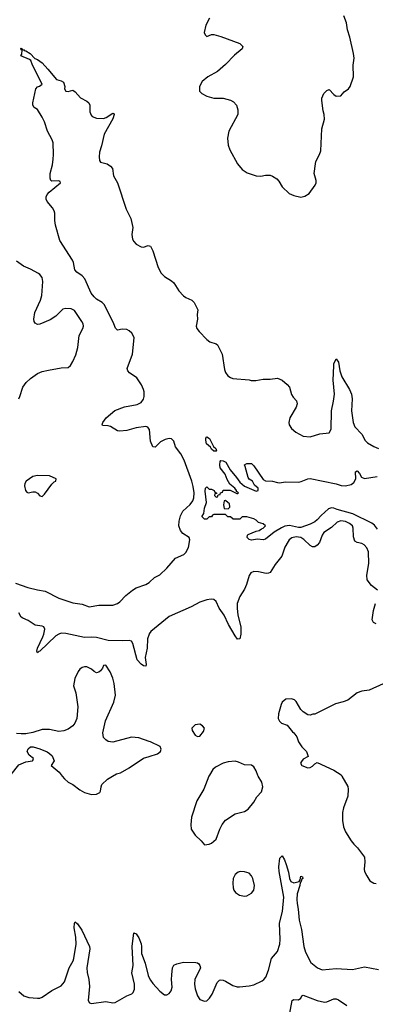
# Model space of a CAD drawing. Header units: inches. Extents: x 1384664 to 1536621, y 460766 to 646467.
# Tile 445 of 488: x 1458898 to 1461923, y 608059 to 616438. Entities that reach past the tile are written whole.
import ezdxf

# ---------------------------------------------------------------- set-up
doc = ezdxf.new("R2010")
doc.units = ezdxf.units.IN
doc.header["$MEASUREMENT"] = 0
for name, color, linetype in [('B4650', 7, 'Continuous'), ('B4651', 7, 'Continuous'), ('B4660', 7, 'Continuous'), ('B4661', 7, 'Continuous')]:
    doc.layers.add(name, color=color, linetype=linetype)

msp = doc.modelspace()

# ---------------------------------------------------------------- linework, layer by layer
at = {"layer": 'B4650', "color": 5}
for points, elevation in [([(1459260.1, 610000), (1459278, 609978), (1459310, 609948.5), (1459350.2, 609930.2), (1459410, 609883.1), (1459450, 609862.4), (1459510, 609844.9), (1459552, 609848), (1459578.9, 609861.1), (1459586.3, 609873.7), (1459589.6, 609910), (1459597, 609930), (1459643.9, 609976.1), (1459686, 610000)], 720), ([(1458890, 608167.3), (1458932, 608132), (1458976.7, 608116.7), (1459050.3, 608110.3), (1459070, 608111.6), (1459090, 608120.2), (1459170, 608177.6), (1459250, 608217), (1459277.7, 608250), (1459319.9, 608370), (1459352.4, 608427.6), (1459359.1, 608450), (1459378, 608570), (1459375.8, 608630), (1459361.6, 608710), (1459362.7, 608750), (1459370, 608761), (1459390, 608744.7), (1459427.3, 608690), (1459492.4, 608550), (1459494.4, 608530), (1459468.9, 608368.9), (1459470.8, 608330.8), (1459485.4, 608270), (1459491, 608210), (1459480.5, 608090), (1459490.6, 608070.6), (1459510, 608065.5), (1459630, 608081.7), (1459690, 608072.2), (1459710, 608074.4), (1459810, 608130.4), (1459851.3, 608148.7), (1459862, 608158), (1459873.3, 608186.7), (1459875.4, 608230), (1459852.7, 608327.3), (1459861.9, 608390), (1459853.8, 608550), (1459870, 608666), (1459890, 608658), (1459910, 608625.5), (1459930, 608573.4), (1459934.2, 608550), (1459934, 608490), (1459965.7, 608410), (1459990, 608303.8), (1460000, 608283.4)], 680)]:
    msp.add_lwpolyline(points, dxfattribs=dict(at, elevation=elevation))
at = {"layer": 'B4651', "color": 5}
for points, elevation in [([(1460000, 612953.2), (1459989.3, 612970), (1459970, 612974.5), (1459890, 612965.3), (1459810, 612942), (1459750, 612935.1), (1459730, 612939.2), (1459670, 612974.8), (1459650, 612980.9), (1459603.5, 612983.5), (1459598, 612990), (1459605.1, 613010), (1459632.4, 613050), (1459706.9, 613113.1), (1459790, 613142.2), (1459897.2, 613162.8), (1459930, 613179.6), (1459952.3, 613207.7), (1459957.4, 613230), (1459956.7, 613270), (1459952.4, 613290), (1459932.8, 613330), (1459893.2, 613390), (1459832.3, 613432.3), (1459818.9, 613450), (1459813.2, 613470), (1459858.5, 613590), (1459870.3, 613730), (1459864, 613750), (1459850.9, 613770), (1459830, 613789.4), (1459810, 613800.1), (1459770, 613805), (1459730, 613796.1), (1459712.5, 613812.5), (1459699.9, 613850), (1459618.5, 614010), (1459600.2, 614030), (1459550, 614058.5), (1459530, 614078.5), (1459506.7, 614110), (1459451.6, 614231.6), (1459430, 614257.3), (1459382.4, 614290), (1459367.7, 614307.7), (1459356, 614370), (1459348.1, 614390), (1459239.2, 614559.3), (1459201.4, 614690), (1459196.4, 614730), (1459196.4, 614790), (1459191.2, 614810), (1459176.9, 614836.9), (1459130.9, 614890), (1459123.1, 614910), (1459124.2, 614930), (1459132.3, 614950), (1459148.9, 614971.1), (1459245.1, 615050), (1459241.2, 615061.2), (1459230, 615067), (1459170, 615064.5), (1459163.7, 615070), (1459157.6, 615090), (1459158, 615130), (1459176.6, 615203.4), (1459182.2, 615250), (1459185.1, 615290), (1459181.2, 615390), (1459174.4, 615414.4), (1459134, 615490), (1459110, 615569), (1459090, 615609), (1459050, 615674), (1459022, 615690), (1459009, 615710), (1459009.1, 615730.9), (1459035.1, 615850), (1459050, 615864.9), (1459067.5, 615872.5), (1459089, 615890), (1459007.5, 616050), (1458991.1, 616091.1), (1458980.1, 616100.1), (1458908, 616130), (1458914.8, 616145.2), (1458918, 616178), (1458910, 616182), (1458906.3, 616193.7), (1458910, 616196), (1458922, 616182), (1458930, 616184), (1458936.5, 616176.5), (1458950, 616172.8), (1458986.7, 616150), (1459026.4, 616106.4), (1459050, 616099), (1459089.4, 616069.4), (1459137.9, 616017.9), (1459210, 615927.3), (1459250, 615918.4), (1459270, 615907.3), (1459282.4, 615870), (1459278, 615850), (1459290, 615830.8), (1459310, 615827.3), (1459350, 615837.3), (1459370, 615822.8), (1459414, 615774), (1459470, 615743.6), (1459484.6, 615730), (1459493.4, 615710), (1459493.5, 615653.5), (1459504.9, 615624.9), (1459514.6, 615614.6), (1459550, 615599.3), (1459610, 615596.3), (1459634, 615606), (1459690, 615642.8), (1459698, 615638), (1459702.8, 615630), (1459690, 615594), (1459617.5, 615462.5), (1459594.4, 615365.6), (1459575.8, 615310), (1459572.9, 615270), (1459578, 615238), (1459584.8, 615224.8), (1459642.8, 615210), (1459670.8, 615190), (1459686.8, 615170), (1459696.3, 615110), (1459730.4, 615050), (1459804.8, 614824.8), (1459844.5, 614744.5), (1459859.5, 614670), (1459851.8, 614610), (1459858, 614570), (1459869.2, 614549.2), (1459890, 614528.4), (1459930, 614505.5), (1459950, 614502), (1459990, 614514.8), (1460000, 614512.7)], 680), ([(1458889.3, 613210), (1458899.3, 613230), (1458924.5, 613310), (1458952, 613350), (1458990, 613385.5), (1459050, 613426), (1459090, 613443.1), (1459143.7, 613456.3), (1459250, 613474.4), (1459310, 613477.3), (1459330, 613494.8), (1459351.1, 613528.9), (1459375.3, 613584.7), (1459391.4, 613648.6), (1459404.8, 613750), (1459435.1, 613810), (1459439.8, 613830), (1459437.6, 613850), (1459427.6, 613870), (1459362.8, 613962.8), (1459335.8, 613975.8), (1459290, 613980.3), (1459265.9, 613974.1), (1459206, 613914), (1459156.4, 613883.6), (1459070, 613845.8), (1459050, 613845), (1459030, 613854.3), (1459020.7, 613870), (1459018, 613890), (1459025.8, 613945.8), (1459075.6, 614050), (1459087.2, 614090), (1459094.5, 614210), (1459090, 614244.5), (1459070, 614269.7), (1459057.7, 614277.7), (1458990, 614314.8), (1458930, 614339.7), (1458870, 614382)], 720), ([(1458861.4, 611641.4), (1458966.5, 611606.5), (1459050, 611584.9), (1459113.9, 611573.9), (1459230, 611514.9), (1459350, 611476.5), (1459430, 611464.9), (1459490, 611442.4), (1459570, 611454.7), (1459690, 611454.4), (1459730, 611469.2), (1459750, 611483.6), (1459801.1, 611538.9), (1459856.2, 611583.8), (1459890, 611601.6), (1459971.5, 611630), (1460000, 611649.2)], 680), ([(1460000, 611212.2), (1459998.4, 611210), (1459985.3, 611170), (1459983.2, 611090), (1459966.5, 611010), (1459974.7, 610950), (1459970, 610936), (1459950, 610938.9), (1459930, 610952.8), (1459898.5, 610990), (1459861.4, 611130), (1459848.5, 611148.5), (1459830, 611156), (1459770, 611151), (1459650, 611155.9), (1459550, 611181.5), (1459510, 611184.5), (1459450, 611180.9), (1459290, 611214.9), (1459250, 611216.8), (1459230, 611209.9), (1459206.4, 611193.6), (1459070, 611064.1), (1459059.2, 611060.8), (1459049.3, 611050), (1459043.5, 611063.5), (1459049.8, 611089.8), (1459095.2, 611184.8), (1459103, 611210), (1459111.3, 611250), (1459103.5, 611270), (1459090, 611276.3), (1459030, 611284.5), (1458970, 611325.3), (1458923.5, 611343.5), (1458910, 611354), (1458889.3, 611390)], 680), ([(1460000, 610295.3), (1459910, 610326.6), (1459850, 610332), (1459690, 610289.7), (1459650, 610296.3), (1459629.8, 610309.8), (1459611.8, 610330), (1459604.4, 610370), (1459627.6, 610470), (1459698.2, 610630), (1459711.8, 610690), (1459701.4, 610790), (1459690, 610834), (1459668.3, 610888.3), (1459630, 610944.5), (1459610, 610941.2), (1459601.7, 610918.3), (1459584.3, 610895.7), (1459570, 610884.4), (1459550, 610878.9), (1459530, 610891), (1459510, 610911.6), (1459470, 610929.8), (1459449.3, 610930.7), (1459430, 610925.4), (1459410, 610911.5), (1459394.9, 610890), (1459367.4, 610830), (1459355.3, 610770), (1459374.3, 610710), (1459391.5, 610590), (1459384.6, 610490), (1459366.3, 610450), (1459350.2, 610429.8), (1459310, 610401.1), (1459274, 610386), (1459230, 610379.7), (1459150, 610397.6), (1459090, 610397), (1459010, 610372.7), (1458950, 610361.2), (1458910, 610359.3), (1458870, 610363.7)], 720), ([(1458809.1, 610000), (1458826, 610014), (1458890, 610097.3), (1458950, 610122), (1459006, 610130), (1459010, 610134), (1459015.3, 610150), (1458978, 610178), (1458962, 610210), (1458970, 610234), (1458988.9, 610251.1), (1459011.1, 610251.1), (1459068.4, 610231.6), (1459130, 610207.3), (1459150, 610194), (1459173, 610173), (1459190.4, 610130), (1459166, 610090), (1459233.1, 610033.1), (1459260.1, 610000)], 720), ([(1459686, 610000), (1459720.5, 610019.5), (1459755.3, 610030), (1459830, 610070.5), (1459950, 610153), (1460000, 610168.8)], 720)]:
    msp.add_lwpolyline(points, dxfattribs=dict(at, elevation=elevation))
at = {"layer": 'B4651', "color": 5, "elevation": 720}
msp.add_lwpolyline([(1459050, 612559.5), (1459010, 612549.6), (1458954, 612510), (1458942, 612490), (1458938, 612470), (1458948.2, 612430), (1458958, 612418), (1458970, 612410.5), (1459010, 612420.9), (1459030, 612420.3), (1459049.2, 612409.2), (1459070, 612385.5), (1459090, 612379.1), (1459110, 612399.1), (1459170, 612486), (1459190, 612506), (1459206, 612510), (1459208, 612530), (1459150, 612555.1)], close=True, dxfattribs=at)
at = {"layer": 'B4660', "color": 5}
for points, elevation in [([(1460508.3, 610000), (1460463.7, 609890), (1460405.8, 609790), (1460359.7, 609650), (1460352.6, 609590), (1460357.5, 609550), (1460390, 609499.5), (1460443, 609450), (1460470, 609416), (1460510, 609422), (1460530, 609430.6), (1460570, 609462.8), (1460599.2, 609550), (1460621, 609590), (1460650, 609627.2), (1460730, 609678.9), (1460810, 609700.4), (1460841.7, 609718.3), (1460890, 609779.1), (1460916.4, 609823.6), (1460953.8, 609866.2), (1460966.8, 609910), (1460956.5, 609950), (1460927.8, 610000)], 720), ([(1461639.4, 610000), (1461690, 609912), (1461693.4, 609890), (1461690.6, 609830), (1461653, 609730), (1461643.8, 609690), (1461643.4, 609623.4), (1461653, 609570), (1461670, 609526), (1461718, 609450), (1461740.3, 609420.3), (1461773, 609390), (1461830, 609311), (1461833.7, 609270), (1461828.1, 609208.1), (1461830.6, 609190), (1461850, 609151.3), (1461878, 609110), (1461910.9, 609090.9), (1461930, 609087.7)], 720), ([(1460000, 608283.4), (1460010, 608263.1), (1460030, 608235.3), (1460090, 608170.5), (1460130, 608140.7), (1460150, 608139.1), (1460170, 608150.8), (1460186.2, 608173.8), (1460194.9, 608205.1), (1460188.7, 608268.7), (1460191.7, 608310), (1460198.5, 608370), (1460208.2, 608391.8), (1460235.4, 608404.6), (1460290, 608418.6), (1460395.1, 608415.1), (1460411.1, 608411.1), (1460422.4, 608402.4), (1460431.7, 608390), (1460435.2, 608370), (1460389, 608270), (1460384.2, 608230), (1460389.3, 608190), (1460410, 608130.7), (1460430, 608099.1), (1460470, 608086.7), (1460490, 608088.5), (1460513.3, 608110), (1460534.7, 608145.3), (1460576.6, 608243.4), (1460596.6, 608263.4), (1460610, 608268.2), (1460630, 608264.4), (1460650, 608256.4), (1460710, 608218.4), (1460748.5, 608208.5), (1460768.5, 608208.5), (1460850, 608216.2), (1460890, 608225.6), (1460960.5, 608259.5), (1460975.6, 608270), (1460990.7, 608289.3), (1461013.6, 608350), (1461041, 608450), (1461090, 608507.7), (1461112.1, 608570), (1461114.7, 608610), (1461107.8, 608750), (1461134.8, 608850), (1461144.9, 608970), (1461105.2, 609190), (1461102.9, 609230), (1461110, 609302), (1461130, 609322.8), (1461150, 609287.3), (1461164.2, 609250), (1461183.7, 609183.7), (1461192.9, 609130), (1461205.3, 609105.3), (1461230, 609092.1), (1461275.5, 609104.5), (1461283.2, 609116.8), (1461290, 609150.4), (1461303.6, 609143.6), (1461306, 609130), (1461297.5, 609122.5), (1461290, 609099), (1461284.5, 609095.5), (1461282.6, 609070), (1461259.7, 609000.3), (1461255.3, 608950), (1461257.4, 608917.4), (1461268.1, 608868.1), (1461275.9, 608775.9), (1461295.3, 608695.3), (1461315.8, 608550), (1461330, 608502.6), (1461374.6, 608414.6), (1461431.7, 608370), (1461470, 608352.8), (1461590, 608364.6), (1461730, 608356.5), (1461830, 608377.4), (1461950, 608354.3)], 680), ([(1461193.6, 607970), (1461215.3, 608090), (1461230, 608101), (1461270, 608096), (1461288.7, 608110), (1461298, 608130), (1461310, 608138), (1461430, 608091.6), (1461490, 608078.3), (1461510, 608079.6), (1461570, 608104.2), (1461590, 608105.3), (1461610, 608097), (1461680.7, 608050)], 660)]:
    msp.add_lwpolyline(points, dxfattribs=dict(at, elevation=elevation))
at = {"layer": 'B4660', "color": 5, "elevation": 720}
msp.add_lwpolyline([(1460772.2, 609187.8), (1460756.7, 609183.3), (1460730, 609163.7), (1460714.9, 609130), (1460710.3, 609089.7), (1460713.8, 609050), (1460720.2, 609030), (1460732.4, 609010), (1460767.1, 608987.1), (1460810, 608978.7), (1460830, 608982), (1460870, 609005.7), (1460890, 609030.8), (1460895.1, 609070), (1460880.4, 609130), (1460870, 609151.8), (1460850, 609175.1), (1460810, 609186.3)], close=True, dxfattribs=at)
at = {"layer": 'B4661', "color": 5}
for points, elevation in [([(1460512.7, 616450), (1460481.6, 616390), (1460468.2, 616330), (1460476, 616310), (1460490, 616296), (1460530, 616310.4), (1460550, 616310.3), (1460610, 616295.5), (1460770, 616236.4), (1460795.3, 616210), (1460791.7, 616190), (1460724.6, 616135.4), (1460650, 616055), (1460581.9, 615998.1), (1460498, 615950), (1460450, 615911.8), (1460428.2, 615870), (1460427.7, 615830), (1460446, 615810), (1460490, 615786), (1460550, 615770.7), (1460630, 615768.8), (1460690, 615753.7), (1460717.3, 615737.3), (1460741.7, 615710), (1460754, 615670), (1460752.7, 615630), (1460675.8, 615490), (1460665.5, 615430), (1460672.4, 615370), (1460684.4, 615330), (1460750.3, 615210.3), (1460790, 615162.8), (1460833.2, 615133.2), (1460910, 615107.7), (1460950, 615106), (1460990, 615113.4), (1461030, 615113.4), (1461050, 615107.3), (1461084.7, 615084.7), (1461102.8, 615062.8), (1461130, 615014.8), (1461190, 614957.3), (1461230, 614940.5), (1461290, 614927.7), (1461324.1, 614935.9), (1461360.1, 614959.9), (1461412.7, 615030), (1461419.3, 615050), (1461419.3, 615070), (1461404.2, 615130), (1461413.5, 615210), (1461417.7, 615230), (1461449.8, 615290.2), (1461459.4, 615320.6), (1461467.1, 615510), (1461492, 615590), (1461489.5, 615629.5), (1461481, 615661), (1461469.4, 615750), (1461469.4, 615770), (1461476, 615790), (1461486, 615810), (1461510, 615836), (1461530, 615844.7), (1461570, 615801), (1461590, 615786), (1461630, 615791), (1461657.2, 615822.8), (1461695.1, 615850), (1461710, 615868.2), (1461738, 615950), (1461735, 616050), (1461742.2, 616110), (1461739.2, 616150), (1461706.5, 616290), (1461687.3, 616350), (1461678.4, 616410), (1461654.4, 616470)], 720), ([(1460000, 614512.7), (1460010, 614510.7), (1460030, 614471.3), (1460074.9, 614330), (1460100.7, 614280.7), (1460130, 614253.4), (1460190, 614215.3), (1460210, 614197), (1460251.8, 614130), (1460290, 614088.5), (1460310, 614073.7), (1460361, 614050), (1460382.8, 614030), (1460413, 613970), (1460408, 613930), (1460410.4, 613890), (1460398.9, 613830), (1460404.9, 613810), (1460423.6, 613783.6), (1460490, 613714.9), (1460516.7, 613696.7), (1460570, 613680.5), (1460582, 613670), (1460620.4, 613590), (1460640.4, 613460.4), (1460650, 613435.5), (1460668.2, 613408.2), (1460690, 613392), (1460710, 613384.6), (1460850, 613374), (1460867.9, 613367.9), (1460908.2, 613368.2), (1460970, 613378), (1461030, 613378), (1461090, 613386.7), (1461131.5, 613371.5), (1461173.8, 613333.8), (1461192.4, 613310), (1461209, 613249), (1461224.4, 613224.4), (1461253, 613193), (1461259.3, 613170), (1461250, 613139), (1461196.3, 613050), (1461187.3, 613010), (1461191, 612990), (1461210, 612958), (1461247.9, 612927.9), (1461310, 612894.8), (1461370, 612886.8), (1461450, 612912.7), (1461530, 612920.7), (1461548.2, 612951.8), (1461551.6, 613110), (1461568.7, 613190), (1461574.9, 613250), (1461564.5, 613370), (1461569.1, 613490.9), (1461571.7, 613508.3), (1461590, 613551.3), (1461610, 613522), (1461620.8, 613450), (1461638.3, 613398.3), (1461703.2, 613290), (1461720.7, 613250), (1461727, 613210), (1461721.3, 613110), (1461735.9, 613010), (1461750, 612974.4), (1461808.5, 612910), (1461836.4, 612856.4), (1461857.6, 612837.6), (1461910, 612804.4), (1461950, 612787.4)], 680), ([(1460000, 611649.2), (1460001.1, 611650), (1460044.2, 611690), (1460090, 611713.7), (1460150, 611770.9), (1460223.6, 611856.4), (1460293.2, 611886.8), (1460310, 611903.7), (1460333.8, 611946.2), (1460344.7, 612010), (1460339.3, 612030), (1460285.8, 612065.9), (1460264.6, 612090), (1460252.9, 612130), (1460255.3, 612170), (1460265.1, 612214.9), (1460285.8, 612254.2), (1460347.9, 612312.1), (1460370, 612343.9), (1460379.7, 612370), (1460381.6, 612410), (1460374, 612466), (1460361.9, 612510), (1460297.1, 612690), (1460270, 612742.5), (1460222.5, 612802.5), (1460208.8, 612850), (1460190.5, 612870), (1460170, 612874.2), (1460134.2, 612865.8), (1460095.1, 612844.9), (1460050, 612801.3), (1460030, 612803.6), (1460010.8, 612850), (1460002, 612950), (1460000, 612953.2)], 680), ([(1461940.8, 612100.8), (1461915.6, 612135.6), (1461894.1, 612154.1), (1461733.3, 612233.3), (1461598.7, 612270), (1461570, 612281.7), (1461550, 612282.7), (1461525.3, 612274.7), (1461461.8, 612218.2), (1461430, 612180.3), (1461410, 612165), (1461370, 612145.8), (1461290, 612117.2), (1461270, 612116.4), (1461193.1, 612133.1), (1461153.4, 612126.6), (1461125.4, 612114.6), (1461064, 612076), (1460990, 612018.4), (1460970, 612011.6), (1460922.4, 612017.6), (1460870, 612007.8), (1460850, 612013.2), (1460833.2, 612030), (1460836, 612050), (1460842.7, 612057.3), (1460910, 612085.5), (1460935.3, 612090), (1460954.5, 612105.5), (1460968, 612110), (1460988, 612130), (1460970, 612148), (1460930, 612158), (1460910, 612178), (1460890, 612188.7), (1460830, 612206), (1460790, 612206), (1460770, 612188), (1460712.7, 612187.3), (1460690, 612206), (1460667.3, 612207.3), (1460650, 612226), (1460550, 612226), (1460538, 612222), (1460530, 612206), (1460510, 612206), (1460490, 612186), (1460470, 612186), (1460450, 612206), (1460450, 612214), (1460463.1, 612236.9), (1460470, 612282), (1460486, 612330), (1460474.6, 612425.4), (1460478, 612450), (1460490, 612462), (1460510, 612442), (1460530, 612442), (1460552, 612432), (1460558, 612418), (1460572.7, 612412.7), (1460574, 612406), (1460558, 612402), (1460554, 612390), (1460570, 612374), (1460582, 612378), (1460586, 612394), (1460602, 612398), (1460607.3, 612412.7), (1460622, 612418), (1460630, 612434), (1460687.3, 612432.7), (1460745.4, 612405.4), (1460754.6, 612405.4), (1460758, 612410), (1460742, 612422), (1460742, 612430), (1460728.7, 612450), (1460686, 612486), (1460664.2, 612524.2), (1460647, 612570), (1460603.1, 612623.1), (1460599.1, 612650), (1460602.8, 612677.2), (1460610, 612687.3), (1460630, 612683.8), (1460651.7, 612671.7), (1460687.3, 612607.3), (1460742.6, 612542.6), (1460770, 612502), (1460810, 612467.7), (1460910, 612424.7), (1460926, 612430), (1460926, 612450), (1460896.4, 612476.4), (1460878, 612510), (1460848.9, 612528.9), (1460841.2, 612541.2), (1460816.4, 612636.4), (1460809, 612650), (1460830, 612662), (1460870, 612662), (1460890, 612642), (1460970, 612526), (1460990, 612514.8), (1461050, 612510.6), (1461090, 612498), (1461110, 612495.5), (1461155.3, 612504.7), (1461270, 612502.8), (1461292.8, 612507.2), (1461350, 612531.3), (1461370, 612533.4), (1461590, 612489), (1461633.1, 612473.1), (1461670, 612472.1), (1461717.7, 612482.3), (1461741.5, 612498.5), (1461756.9, 612530), (1461755.3, 612590), (1461770, 612597.3), (1461790, 612574.8), (1461805.9, 612545.9), (1461830, 612532.2), (1461938, 612550)], 660), ([(1461942.3, 611582.3), (1461890, 611622), (1461855.3, 611670), (1461851.7, 611710), (1461868.6, 611810), (1461865.6, 611910), (1461850, 611942.4), (1461829.6, 611970), (1461810, 611980.9), (1461768.7, 611988.7), (1461750, 611999.5), (1461738, 612038), (1461736.3, 612110), (1461728.9, 612130), (1461705.1, 612150), (1461670, 612168.3), (1461630, 612172.8), (1461599.2, 612160.8), (1461550, 612117.4), (1461485.5, 612074.5), (1461470.9, 612050), (1461447.9, 611990), (1461430, 611965.8), (1461410, 611952.4), (1461390, 611950.6), (1461370, 611962.3), (1461315.2, 612015.2), (1461290, 612030.9), (1461250, 612037.5), (1461212.6, 612027.4), (1461190.3, 612010), (1461182.4, 611997.6), (1461154.7, 611950), (1461127.5, 611872.5), (1461070, 611802), (1461030, 611734.7), (1461013.5, 611726.5), (1460993.9, 611726.1), (1460930, 611739.4), (1460890, 611741.8), (1460865.2, 611730), (1460851, 611709), (1460828, 611630), (1460809.3, 611590.7), (1460770.2, 611529.8), (1460748.4, 611470), (1460747, 611430), (1460754.3, 611370), (1460778, 611270), (1460778, 611210), (1460770, 611168.7), (1460750, 611166), (1460730, 611195.1), (1460672.9, 611290), (1460636.5, 611370), (1460595.6, 611430), (1460570, 611486), (1460550, 611503.5), (1460527.5, 611507.5), (1460490, 611501.5), (1460430, 611480.2), (1460357.8, 611442.2), (1460170, 611358.1), (1460012.6, 611230), (1460000, 611212.2)], 680), ([(1461930, 611296.9), (1461907.3, 611307.3), (1461896.9, 611330), (1461909, 611411), (1461925.3, 611470)], 680), ([(1461990, 610787.3), (1461870, 610731.6), (1461810, 610722.4), (1461770, 610709.6), (1461690, 610647.6), (1461650, 610631.8), (1461584.9, 610615.1), (1461410, 610529), (1461391.3, 610528.7), (1461370, 610518), (1461350, 610522), (1461310, 610549), (1461290, 610569), (1461250, 610635.3), (1461235.3, 610650), (1461210, 610659.3), (1461163.4, 610656.6), (1461130.6, 610630), (1461121.3, 610610), (1461099.1, 610530), (1461097.3, 610490), (1461107.5, 610467.5), (1461124.7, 610450), (1461173, 610433), (1461218.8, 610378.8), (1461231.3, 610370), (1461254.4, 610334.4), (1461270, 610292), (1461298, 610250), (1461338, 610210), (1461351.6, 610168.4), (1461310, 610144), (1461295.2, 610124.8), (1461288.2, 610110), (1461298.8, 610090), (1461349.3, 610070.7), (1461370, 610073.4), (1461390, 610084), (1461410, 610106), (1461430, 610118), (1461571.3, 610050), (1461632.3, 610012.3), (1461639.4, 610000)], 720), ([(1460000, 610168.8), (1460070, 610191), (1460095.3, 610210), (1460102, 610230), (1460091.9, 610251.9), (1460010, 610291.8), (1460000, 610295.3)], 720), ([(1460927.8, 610000), (1460924.9, 610004.9), (1460910, 610046), (1460890, 610080.9), (1460870, 610095.1), (1460810, 610098), (1460759.4, 610119.4), (1460730, 610126.6), (1460670, 610122.6), (1460629, 610111), (1460562.6, 610077.4), (1460542.3, 610057.7), (1460512.4, 610010), (1460508.3, 610000)], 720)]:
    msp.add_lwpolyline(points, dxfattribs=dict(at, elevation=elevation))
for points, elevation in [([(1460550, 612766), (1460530, 612782), (1460520.1, 612800.1), (1460487.9, 612827.9), (1460480.7, 612859.3), (1460482.7, 612877.3), (1460490, 612886.8), (1460513, 612873), (1460545.8, 612805.8), (1460566.8, 612790), (1460572.7, 612770), (1460570, 612766)], 660), ([(1460650, 612346), (1460638, 612342), (1460632, 612310), (1460638, 612278), (1460670, 612274), (1460686, 612290), (1460682, 612322), (1460670, 612326)], 660), ([(1460430, 610442.7), (1460390, 610437.2), (1460361, 610410), (1460366, 610390), (1460392, 610350), (1460410, 610338), (1460430, 610341), (1460460.2, 610379.8), (1460469, 610410), (1460454, 610430)], 720)]:
    msp.add_lwpolyline(points, close=True, dxfattribs=dict(at, elevation=elevation))

doc.saveas('drawing.dxf')
